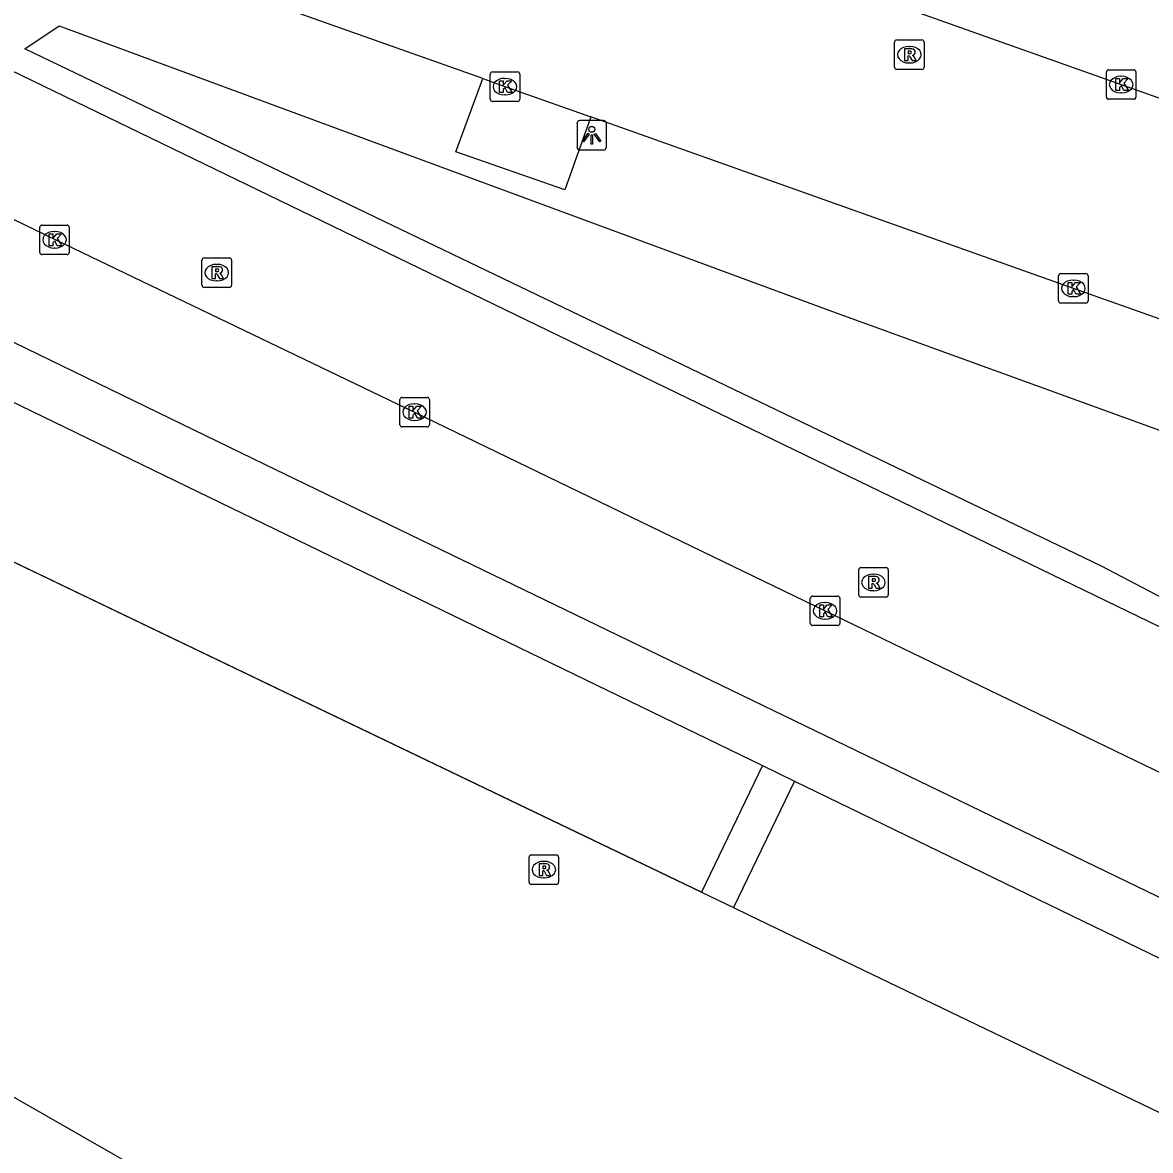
# Model space of a CAD drawing. Extents: x 155018 to 156648, y 383980 to 385733.
# Drawn here: x 155787.84 to 155826.05, y 385082.3 to 385120.51 of the extents above; entities that cross this region are included whole.
import ezdxf

# ---------------------------------------------------------------- set-up
doc = ezdxf.new("R2010")
doc.units = 0
for name, color, linetype in [('IMGEO_Berm_groen', 7, 'Continuous'), ('IMGEO_Berm_open', 7, 'Continuous'), ('IMGEO_Fietspad_gesloten', 7, 'Continuous'), ('IMGEO_Groenvoorziening', 7, 'Continuous'), ('IMGEO_Hek', 7, 'Continuous'), ('IMGEO_Kolk', 7, 'Continuous'), ('IMGEO_Lichtpunt', 7, 'Continuous'), ('IMGEO_OVBaan_gesloten', 7, 'Continuous'), ('IMGEO_Pand_overbouw', 7, 'Continuous'), ('IMGEO_Rijbaan_lokaal_gesloten', 7, 'Continuous'), ('IMGEO_Rioolput', 7, 'Continuous'), ('IMGEO_Voetpad_gesloten', 7, 'Continuous'), ('IMGEO_Voetpad_open', 7, 'Continuous')]:
    doc.layers.add(name, color=color, linetype=linetype)

msp = doc.modelspace()

# ---------------------------------------------------------------- linework, layer by layer
at = {"layer": 'IMGEO_Berm_groen'}
msp.add_lwpolyline([(155857.414, 385086.366), (155851.13, 385089.012), (155843.569, 385092.029), (155824.383, 385102.093), (155787.919, 385119.623), (155789.086, 385120.396), (155815.152, 385110.769), (155846.703, 385099.318), (155852.071, 385096.699)], dxfattribs=at)
at = {"layer": 'IMGEO_Berm_open'}
msp.add_lwpolyline([(155807.095, 385117.321), (155806.213, 385114.849), (155802.516, 385116.137), (155803.429, 385118.62)], dxfattribs=at)
at = {"layer": 'IMGEO_Fietspad_gesloten'}
msp.add_lwpolyline([(155851.558, 385078.412), (155849.502, 385079.665), (155796.046, 385105.535), (155780.306, 385113.18)], dxfattribs=at)
at = {"layer": 'IMGEO_Groenvoorziening'}
for points in [[(155810.841, 385091.052), (155764.43, 385113.324)], [(155811.925, 385090.532), (155812.458, 385090.276), (155841.725, 385076.189), (155836.07, 385057.704)]]:
    msp.add_lwpolyline(points, dxfattribs=at)
at = {"layer": 'IMGEO_Hek'}
msp.add_lwpolyline([(155764.56, 385113.261), (155764.678, 385113.204), (155810.841, 385091.052), (155811.925, 385090.532), (155812.458, 385090.276), (155841.725, 385076.189), (155836.07, 385057.704)], dxfattribs=at)
at = {"layer": 'IMGEO_Kolk'}
for p, q in [((155803.68, 385117.915), (155803.68, 385118.767)), ((155803.755, 385118.841), (155804.607, 385118.841)), ((155804.168, 385118.621), (155804.193, 385118.621)), ((155804.681, 385118.767), (155804.681, 385117.915)), ((155824.553, 385117.985), (155824.553, 385118.837)), ((155824.628, 385118.911), (155825.48, 385118.911)), ((155825.041, 385118.691), (155825.066, 385118.691)), ((155825.554, 385118.837), (155825.554, 385117.985)), ((155804.607, 385117.841), (155803.755, 385117.841)), ((155804.191, 385118.061), (155804.166, 385118.061)), ((155825.48, 385117.911), (155824.628, 385117.911)), ((155825.064, 385118.131), (155825.039, 385118.131)), ((155788.499, 385113.652), (155789.351, 385113.652)), ((155788.424, 385112.726), (155788.424, 385113.578)), ((155788.912, 385113.432), (155788.937, 385113.432)), ((155789.425, 385113.578), (155789.425, 385112.726)), ((155788.935, 385112.872), (155788.91, 385112.872)), ((155789.351, 385112.652), (155788.499, 385112.652)), ((155822.935, 385111.079), (155822.935, 385111.931)), ((155823.01, 385112.005), (155823.862, 385112.005)), ((155823.423, 385111.785), (155823.448, 385111.785)), ((155823.936, 385111.931), (155823.936, 385111.079)), ((155823.862, 385111.005), (155823.01, 385111.005)), ((155823.446, 385111.225), (155823.421, 385111.225)), ((155800.621, 385106.887), (155800.621, 385107.739)), ((155800.696, 385107.813), (155801.548, 385107.813)), ((155801.109, 385107.593), (155801.134, 385107.593)), ((155801.622, 385107.739), (155801.622, 385106.887)), ((155801.548, 385106.813), (155800.696, 385106.813)), ((155801.132, 385107.033), (155801.107, 385107.033)), ((155814.525, 385100.156), (155814.525, 385101.008)), ((155814.6, 385101.082), (155815.452, 385101.082)), ((155815.526, 385101.008), (155815.526, 385100.156)), ((155815.013, 385100.862), (155815.038, 385100.862)), ((155815.036, 385100.302), (155815.011, 385100.302)), ((155815.452, 385100.082), (155814.6, 385100.082))]:
    msp.add_line(p, q, dxfattribs=at)
for points in [[(155803.68, 385117.915), (155803.68, 385118.767)], [(155803.755, 385118.841), (155804.607, 385118.841)], [(155804.681, 385118.767), (155804.681, 385117.915)], [(155824.553, 385117.985), (155824.553, 385118.837)], [(155824.628, 385118.911), (155825.48, 385118.911)], [(155824.874, 385118.611), (155824.997, 385118.611), (155824.997, 385118.46), (155825.127, 385118.611), (155825.291, 385118.611), (155825.145, 385118.46), (155825.298, 385118.211), (155825.146, 385118.211), (155825.061, 385118.375), (155824.997, 385118.308), (155824.997, 385118.211), (155824.874, 385118.211), (155824.874, 385118.611)], [(155825.554, 385118.837), (155825.554, 385117.985)], [(155804.001, 385118.541), (155804.124, 385118.541), (155804.124, 385118.39), (155804.254, 385118.541), (155804.418, 385118.541), (155804.272, 385118.39), (155804.425, 385118.141), (155804.273, 385118.141), (155804.188, 385118.305), (155804.124, 385118.238), (155804.124, 385118.141), (155804.001, 385118.141), (155804.001, 385118.541)], [(155804.607, 385117.841), (155803.755, 385117.841)], [(155825.48, 385117.911), (155824.628, 385117.911)], [(155788.499, 385113.652), (155789.351, 385113.652)], [(155788.424, 385112.726), (155788.424, 385113.578)], [(155788.745, 385113.352), (155788.868, 385113.352), (155788.868, 385113.201), (155788.998, 385113.352), (155789.162, 385113.352), (155789.016, 385113.201), (155789.169, 385112.952), (155789.017, 385112.952), (155788.932, 385113.116), (155788.868, 385113.049), (155788.868, 385112.952), (155788.745, 385112.952), (155788.745, 385113.352)], [(155789.425, 385113.578), (155789.425, 385112.726)], [(155789.351, 385112.652), (155788.499, 385112.652)], [(155822.935, 385111.079), (155822.935, 385111.931)], [(155823.01, 385112.005), (155823.862, 385112.005)], [(155823.256, 385111.705), (155823.379, 385111.705), (155823.379, 385111.554), (155823.509, 385111.705), (155823.673, 385111.705), (155823.527, 385111.554), (155823.68, 385111.305), (155823.528, 385111.305), (155823.443, 385111.469), (155823.379, 385111.402), (155823.379, 385111.305), (155823.256, 385111.305), (155823.256, 385111.705)], [(155823.936, 385111.931), (155823.936, 385111.079)], [(155823.862, 385111.005), (155823.01, 385111.005)], [(155800.621, 385106.887), (155800.621, 385107.739)], [(155800.696, 385107.813), (155801.548, 385107.813)], [(155800.942, 385107.513), (155801.065, 385107.513), (155801.065, 385107.362), (155801.195, 385107.513), (155801.359, 385107.513), (155801.213, 385107.362), (155801.366, 385107.113), (155801.214, 385107.113), (155801.129, 385107.277), (155801.065, 385107.21), (155801.065, 385107.113), (155800.942, 385107.113), (155800.942, 385107.513)], [(155801.622, 385107.739), (155801.622, 385106.887)], [(155801.548, 385106.813), (155800.696, 385106.813)], [(155814.525, 385100.156), (155814.525, 385101.008)], [(155814.6, 385101.082), (155815.452, 385101.082)], [(155815.526, 385101.008), (155815.526, 385100.156)], [(155814.846, 385100.782), (155814.969, 385100.782), (155814.969, 385100.631), (155815.099, 385100.782), (155815.263, 385100.782), (155815.117, 385100.631), (155815.27, 385100.382), (155815.118, 385100.382), (155815.033, 385100.546), (155814.969, 385100.479), (155814.969, 385100.382), (155814.846, 385100.382), (155814.846, 385100.782)], [(155815.452, 385100.082), (155814.6, 385100.082)]]:
    msp.add_lwpolyline(points, dxfattribs=at)
for centre, start, end in [((155803.757, 385118.765), 91.552, 178.448), ((155803.757, 385118.765), 91.552, 178.448), ((155804.605, 385118.765), 1.552, 88.448), ((155804.605, 385118.765), 1.552, 88.448), ((155824.63, 385118.835), 91.552, 178.448), ((155824.63, 385118.835), 91.552, 178.448), ((155825.478, 385118.835), 1.552, 88.448), ((155825.478, 385118.835), 1.552, 88.448), ((155803.757, 385117.917), 181.552, 268.448), ((155803.757, 385117.917), 181.552, 268.448), ((155804.605, 385117.917), 271.552, 358.448), ((155804.605, 385117.917), 271.552, 358.448), ((155824.63, 385117.987), 181.552, 268.448), ((155824.63, 385117.987), 181.552, 268.448), ((155825.478, 385117.987), 271.552, 358.448), ((155825.478, 385117.987), 271.552, 358.448), ((155788.501, 385113.576), 91.552, 178.448), ((155788.501, 385113.576), 91.552, 178.448), ((155789.349, 385113.576), 1.552, 88.448), ((155789.349, 385113.576), 1.552, 88.448), ((155788.501, 385112.728), 181.552, 268.448), ((155788.501, 385112.728), 181.552, 268.448), ((155789.349, 385112.728), 271.552, 358.448), ((155789.349, 385112.728), 271.552, 358.448), ((155823.012, 385111.929), 91.552, 178.448), ((155823.012, 385111.929), 91.552, 178.448), ((155823.86, 385111.929), 1.552, 88.448), ((155823.86, 385111.929), 1.552, 88.448), ((155823.012, 385111.081), 181.552, 268.448), ((155823.012, 385111.081), 181.552, 268.448), ((155823.86, 385111.081), 271.552, 358.448), ((155823.86, 385111.081), 271.552, 358.448), ((155800.698, 385107.737), 91.552, 178.448), ((155800.698, 385107.737), 91.552, 178.448), ((155801.546, 385107.737), 1.552, 88.448), ((155801.546, 385107.737), 1.552, 88.448), ((155800.698, 385106.889), 181.552, 268.448), ((155800.698, 385106.889), 181.552, 268.448), ((155801.546, 385106.889), 271.552, 358.448), ((155801.546, 385106.889), 271.552, 358.448), ((155814.602, 385101.006), 91.552, 178.448), ((155814.602, 385101.006), 91.552, 178.448), ((155815.45, 385101.006), 1.552, 88.448), ((155815.45, 385101.006), 1.552, 88.448), ((155814.602, 385100.158), 181.552, 268.448), ((155814.602, 385100.158), 181.552, 268.448), ((155815.45, 385100.158), 271.552, 358.448), ((155815.45, 385100.158), 271.552, 358.448)]:
    msp.add_arc(centre, 0.0765, start, end, dxfattribs=at)
for centre, major_axis, ratio, start_param, end_param in [((155804.167, 385118.341), (-0.387, 0.002), 0.722429, 4.712389, 7.853982), ((155804.192, 385118.341), (-0.39, 0.002), 0.717154, 1.570796, 4.712389), ((155825.04, 385118.411), (-0.387, 0.002), 0.722429, 4.712389, 7.853982), ((155825.065, 385118.411), (-0.39, 0.002), 0.717154, 1.570796, 4.712389), ((155788.911, 385113.152), (-0.387, 0.002), 0.722429, 4.712389, 7.853982), ((155788.936, 385113.152), (-0.39, 0.002), 0.717154, 1.570796, 4.712389), ((155823.422, 385111.505), (-0.387, 0.002), 0.722429, 4.712389, 7.853982), ((155823.447, 385111.505), (-0.39, 0.002), 0.717154, 1.570796, 4.712389), ((155801.108, 385107.313), (-0.387, 0.002), 0.722429, 4.712389, 7.853982), ((155801.133, 385107.313), (-0.39, 0.002), 0.717154, 1.570796, 4.712389), ((155815.012, 385100.582), (-0.387, 0.002), 0.722429, 4.712389, 7.853982), ((155815.037, 385100.582), (-0.39, 0.002), 0.717154, 1.570796, 4.712389)]:
    msp.add_ellipse(centre, major_axis=major_axis, ratio=ratio, start_param=start_param, end_param=end_param, dxfattribs=at)
at = {"layer": 'IMGEO_Lichtpunt'}
for p, q in [((155806.622, 385117.095), (155806.622, 385116.288)), ((155806.622, 385117.095), (155806.622, 385116.288)), ((155807.524, 385117.19), (155806.716, 385117.19)), ((155807.524, 385117.19), (155806.716, 385117.19)), ((155807.618, 385116.288), (155807.618, 385117.095)), ((155807.618, 385116.288), (155807.618, 385117.095)), ((155806.716, 385116.194), (155807.524, 385116.194)), ((155806.716, 385116.194), (155807.524, 385116.194))]:
    msp.add_line(p, q, dxfattribs=at)
for points in [[(155806.996, 385116.759), (155807.035, 385116.731), (155806.847, 385116.469), (155806.809, 385116.496), (155806.996, 385116.759)], [(155807.098, 385116.711), (155807.145, 385116.711), (155807.145, 385116.389), (155807.098, 385116.389), (155807.098, 385116.711)], [(155807.208, 385116.731), (155807.246, 385116.758), (155807.433, 385116.496), (155807.394, 385116.468), (155807.208, 385116.731)]]:
    msp.add_lwpolyline(points, dxfattribs=at)
msp.add_circle((155807.121, 385116.893), 0.0994, dxfattribs=at)
for centre, start, end in [((155806.716, 385117.095), 90, 180), ((155806.716, 385117.095), 90, 180), ((155807.524, 385117.095), 0, 90), ((155807.524, 385117.095), 0, 90), ((155806.716, 385116.288), 180, 270), ((155806.716, 385116.288), 180, 270), ((155807.524, 385116.288), 270, 0), ((155807.524, 385116.288), 270, 360)]:
    msp.add_arc(centre, 0.0946, start, end, dxfattribs=at)
at = {"layer": 'IMGEO_OVBaan_gesloten'}
for points in [[(155782.136, 385133.64), (155793.16, 385129.736), (155804.872, 385125.581), (155825.054, 385118.41), (155850.149, 385109.513), (155854.83, 385107.776), (155860.708, 385105.533), (155861.284, 385105.323), (155861.726, 385105.159), (155862.217, 385104.966), (155862.396, 385104.903)], [(155803.429, 385118.62), (155791.502, 385122.848), (155778.195, 385127.589)], [(155803.429, 385118.62), (155804.182, 385118.343), (155807.095, 385117.321)], [(155853.393, 385101.055), (155849.486, 385102.305), (155842.697, 385104.676), (155823.436, 385111.506), (155807.095, 385117.321)]]:
    msp.add_lwpolyline(points, dxfattribs=at)
at = {"layer": 'IMGEO_Pand_overbouw'}
msp.add_lwpolyline([(155824.79, 385062.761), (155777.024, 385090.129), (155760.494, 385043.478), (155762.359, 385042.817), (155775.007, 385078.407), (155791.593, 385072.523), (155793.619, 385078.32), (155822.361, 385061.864), (155809.649, 385026.028), (155811.531, 385025.362)], close=True, dxfattribs=at)
at = {"layer": 'IMGEO_Rijbaan_lokaal_gesloten'}
for points in [[(155861.848, 385082.751), (155861.778, 385082.786), (155857.941, 385084.708), (155857.26, 385085.069), (155789.641, 385117.823), (155780.37, 385122.328), (155778.534, 385123.31)], [(155781.591, 385116.723), (155788.991, 385113.134), (155801.122, 385107.314), (155815.026, 385100.583), (155827.141, 385094.733), (155844.685, 385086.285), (155855.025, 385081.195), (155855.825, 385080.799)]]:
    msp.add_lwpolyline(points, dxfattribs=at)
at = {"layer": 'IMGEO_Rioolput'}
for p, q in [((155817.379, 385118.996), (155817.379, 385119.848)), ((155817.454, 385119.922), (155818.306, 385119.922)), ((155818.38, 385119.848), (155818.38, 385118.996)), ((155817.867, 385119.702), (155817.892, 385119.702)), ((155817.89, 385119.142), (155817.865, 385119.142)), ((155818.306, 385118.922), (155817.454, 385118.922)), ((155793.919, 385111.614), (155793.919, 385112.466)), ((155793.994, 385112.54), (155794.846, 385112.54)), ((155794.92, 385112.466), (155794.92, 385111.614)), ((155794.407, 385112.32), (155794.432, 385112.32)), ((155794.43, 385111.76), (155794.405, 385111.76)), ((155794.846, 385111.54), (155793.994, 385111.54)), ((155816.163, 385101.118), (155816.163, 385101.97)), ((155816.238, 385102.044), (155817.09, 385102.044)), ((155816.651, 385101.824), (155816.676, 385101.824)), ((155817.164, 385101.97), (155817.164, 385101.118)), ((155817.09, 385101.044), (155816.238, 385101.044)), ((155816.674, 385101.264), (155816.649, 385101.264)), ((155804.998, 385091.388), (155804.998, 385092.24)), ((155805.073, 385092.314), (155805.925, 385092.314)), ((155805.999, 385092.24), (155805.999, 385091.388)), ((155805.486, 385092.094), (155805.511, 385092.094)), ((155805.509, 385091.534), (155805.484, 385091.534)), ((155805.925, 385091.314), (155805.073, 385091.314))]:
    msp.add_line(p, q, dxfattribs=at)
for points in [[(155817.379, 385118.996), (155817.379, 385119.848)], [(155817.454, 385119.922), (155818.306, 385119.922)], [(155818.38, 385119.848), (155818.38, 385118.996)], [(155817.968, 385119.62), (155817.716, 385119.622), (155817.716, 385119.222)], [(155817.716, 385119.222), (155817.84, 385119.222), (155817.84, 385119.384), (155817.851, 385119.384)], [(155817.894, 385119.541), (155817.84, 385119.541), (155817.84, 385119.46)], [(155817.84, 385119.46), (155817.892, 385119.46)], [(155817.898, 385119.355), (155817.969, 385119.222), (155818.109, 385119.222), (155818.044, 385119.348)], [(155818.306, 385118.922), (155817.454, 385118.922)], [(155793.919, 385111.614), (155793.919, 385112.466)], [(155793.994, 385112.54), (155794.846, 385112.54)], [(155794.92, 385112.466), (155794.92, 385111.614)], [(155794.508, 385112.238), (155794.256, 385112.24), (155794.256, 385111.84)], [(155794.434, 385112.159), (155794.38, 385112.159), (155794.38, 385112.078)], [(155794.256, 385111.84), (155794.38, 385111.84), (155794.38, 385112.002), (155794.391, 385112.002)], [(155794.38, 385112.078), (155794.432, 385112.078)], [(155794.438, 385111.973), (155794.509, 385111.84), (155794.649, 385111.84), (155794.584, 385111.966)], [(155794.846, 385111.54), (155793.994, 385111.54)], [(155816.163, 385101.118), (155816.163, 385101.97)], [(155816.238, 385102.044), (155817.09, 385102.044)], [(155817.164, 385101.97), (155817.164, 385101.118)], [(155816.752, 385101.742), (155816.5, 385101.744), (155816.5, 385101.344)], [(155816.5, 385101.344), (155816.624, 385101.344), (155816.624, 385101.506), (155816.635, 385101.506)], [(155816.678, 385101.663), (155816.624, 385101.663), (155816.624, 385101.582)], [(155816.624, 385101.582), (155816.676, 385101.582)], [(155816.682, 385101.477), (155816.753, 385101.344), (155816.893, 385101.344), (155816.828, 385101.47)], [(155817.09, 385101.044), (155816.238, 385101.044)], [(155804.998, 385091.388), (155804.998, 385092.24)], [(155805.073, 385092.314), (155805.925, 385092.314)], [(155805.999, 385092.24), (155805.999, 385091.388)], [(155805.587, 385092.012), (155805.335, 385092.014), (155805.335, 385091.614)], [(155805.513, 385091.933), (155805.459, 385091.933), (155805.459, 385091.852)], [(155805.459, 385091.852), (155805.511, 385091.852)], [(155805.335, 385091.614), (155805.459, 385091.614), (155805.459, 385091.776), (155805.47, 385091.776)], [(155805.517, 385091.747), (155805.588, 385091.614), (155805.728, 385091.614), (155805.663, 385091.74)], [(155805.925, 385091.314), (155805.073, 385091.314)]]:
    msp.add_lwpolyline(points, dxfattribs=at)
for centre, radius, start, end in [((155817.456, 385119.846), 0.0765, 91.552, 178.448), ((155817.456, 385119.846), 0.0765, 91.552, 178.448), ((155818.304, 385119.846), 0.0765, 1.552, 88.448), ((155818.304, 385119.846), 0.0765, 1.552, 88.448), ((155817.85, 385119.331), 0.0533, 26.0293, 88.6989), ((155817.876, 385119.649), 0.19, 274.7715, 282.9687), ((155817.9, 385119.445), 0.0964, 77.0061, 93.1865), ((155817.914, 385119.502), 0.0378, 276.6634, 79.6772), ((155817.967, 385119.51), 0.109, 350.3612, 89.416), ((155817.965, 385119.51), 0.112, 277.5842, 350.9817), ((155817.949, 385119.295), 0.108, 29.5134, 73.7905), ((155817.456, 385118.998), 0.0765, 181.552, 268.448), ((155817.456, 385118.998), 0.0765, 181.552, 268.448), ((155818.304, 385118.998), 0.0765, 271.552, 358.448), ((155818.304, 385118.998), 0.0765, 271.552, 358.448), ((155793.996, 385112.464), 0.0765, 91.552, 178.448), ((155793.996, 385112.464), 0.0765, 91.552, 178.448), ((155794.844, 385112.464), 0.0765, 1.552, 88.448), ((155794.844, 385112.464), 0.0765, 1.552, 88.448), ((155794.416, 385112.267), 0.19, 274.7715, 282.9687), ((155794.44, 385112.063), 0.0964, 77.0061, 93.1865), ((155794.454, 385112.12), 0.0378, 276.6634, 79.6772), ((155794.507, 385112.128), 0.109, 350.3612, 89.416), ((155794.505, 385112.128), 0.112, 277.5842, 350.9817), ((155794.39, 385111.949), 0.0533, 26.0293, 88.6989), ((155794.489, 385111.913), 0.108, 29.5134, 73.7905), ((155793.996, 385111.616), 0.0765, 181.552, 268.448), ((155793.996, 385111.616), 0.0765, 181.552, 268.448), ((155794.844, 385111.616), 0.0765, 271.552, 358.448), ((155794.844, 385111.616), 0.0765, 271.552, 358.448), ((155816.24, 385101.968), 0.0765, 91.552, 178.448), ((155816.24, 385101.968), 0.0765, 91.552, 178.448), ((155817.088, 385101.968), 0.0765, 1.552, 88.448), ((155817.088, 385101.968), 0.0765, 1.552, 88.448), ((155816.634, 385101.453), 0.0533, 26.0293, 88.6989), ((155816.66, 385101.771), 0.19, 274.7715, 282.9687), ((155816.684, 385101.567), 0.0964, 77.0061, 93.1865), ((155816.698, 385101.624), 0.0378, 276.6634, 79.6772), ((155816.751, 385101.632), 0.109, 350.3612, 89.416), ((155816.749, 385101.632), 0.112, 277.5842, 350.9817), ((155816.733, 385101.417), 0.108, 29.5134, 73.7905), ((155816.24, 385101.12), 0.0765, 181.552, 268.448), ((155816.24, 385101.12), 0.0765, 181.552, 268.448), ((155817.088, 385101.12), 0.0765, 271.552, 358.448), ((155817.088, 385101.12), 0.0765, 271.552, 358.448), ((155805.075, 385092.238), 0.0765, 91.552, 178.448), ((155805.075, 385092.238), 0.0765, 91.552, 178.448), ((155805.923, 385092.238), 0.0765, 1.552, 88.448), ((155805.923, 385092.238), 0.0765, 1.552, 88.448), ((155805.495, 385092.041), 0.19, 274.7715, 282.9687), ((155805.519, 385091.837), 0.0964, 77.0061, 93.1865), ((155805.533, 385091.894), 0.0378, 276.6634, 79.6772), ((155805.586, 385091.902), 0.109, 350.3612, 89.416), ((155805.584, 385091.902), 0.112, 277.5842, 350.9817), ((155805.469, 385091.723), 0.0533, 26.0293, 88.6989), ((155805.568, 385091.687), 0.108, 29.5134, 73.7905), ((155805.075, 385091.39), 0.0765, 181.552, 268.448), ((155805.075, 385091.39), 0.0765, 181.552, 268.448), ((155805.923, 385091.39), 0.0765, 271.552, 358.448), ((155805.923, 385091.39), 0.0765, 271.552, 358.448)]:
    msp.add_arc(centre, radius, start, end, dxfattribs=at)
for centre, major_axis, ratio, start_param, end_param in [((155817.866, 385119.422), (-0.387, 0.002), 0.722429, 4.712389, 7.853982), ((155817.891, 385119.422), (-0.39, 0.002), 0.717154, 1.570796, 4.712389), ((155794.406, 385112.04), (-0.387, 0.002), 0.722429, 4.712389, 7.853982), ((155794.431, 385112.04), (-0.39, 0.002), 0.717154, 1.570796, 4.712389), ((155816.65, 385101.544), (-0.387, 0.002), 0.722429, 4.712389, 7.853982), ((155816.675, 385101.544), (-0.39, 0.002), 0.717154, 1.570796, 4.712389), ((155805.485, 385091.814), (-0.387, 0.002), 0.722429, 4.712389, 7.853982), ((155805.51, 385091.814), (-0.39, 0.002), 0.717154, 1.570796, 4.712389)]:
    msp.add_ellipse(centre, major_axis=major_axis, ratio=ratio, start_param=start_param, end_param=end_param, dxfattribs=at)
at = {"layer": 'IMGEO_Voetpad_gesloten'}
for points in [[(155779.509, 385111.533), (155812.906, 385095.337)], [(155812.906, 385095.337), (155813.994, 385094.809)], [(155813.994, 385094.809), (155847.775, 385078.426), (155850.56, 385076.884)]]:
    msp.add_lwpolyline(points, dxfattribs=at)
at = {"layer": 'IMGEO_Voetpad_open'}
for points in [[(155812.906, 385095.337), (155810.841, 385091.052)], [(155813.994, 385094.809), (155811.925, 385090.532)], [(155810.841, 385091.052), (155811.925, 385090.532)]]:
    msp.add_lwpolyline(points, dxfattribs=at)

doc.saveas('drawing.dxf')
